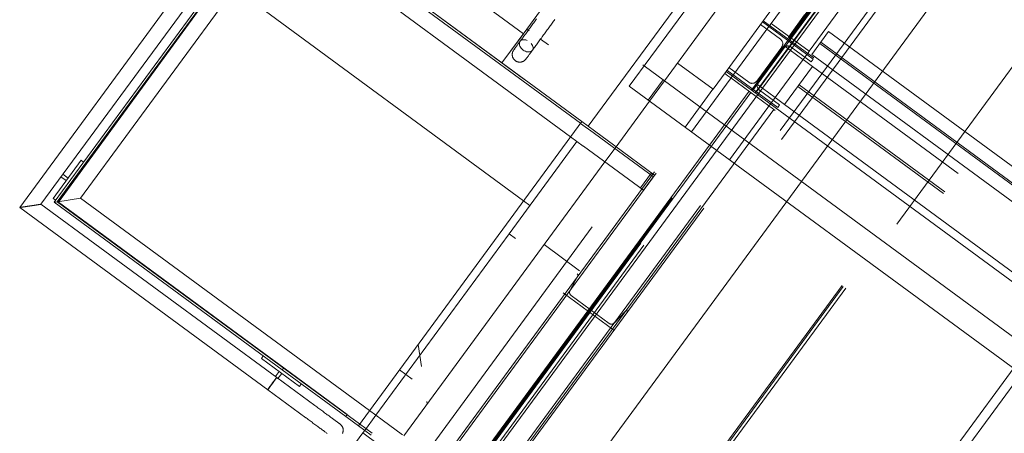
# Model space of a CAD drawing. Header units: metres. Extents: x 135583 to 135939, y 457896 to 458258.
# Tile 510 of 599: x 135670.12 to 135673.25, y 458152.38 to 458153.7. Entities that reach past the tile are written whole.
import ezdxf

# ---------------------------------------------------------------- set-up
doc = ezdxf.new("R2010")
doc.units = ezdxf.units.M
doc.linetypes.add('Hidden', pattern=[4, 2, -2])
doc.layers.add('NIEUWE INSTALLATIE', color=250, linetype='Continuous', lineweight=0)

msp = doc.modelspace()

# ---------------------------------------------------------------- linework, layer by layer
at = {"layer": 'NIEUWE INSTALLATIE'}
for p, q in [((135675.3934, 458158.0713), (135671.9298, 458153.3569)), ((135675.3998, 458158.0294), (135672.0606, 458153.4842)), ((135671.7348, 458153.6657), (135673.1763, 458155.6277)), ((135671.3879, 458151.5214), (135673.5194, 458154.4226)), ((135671.3879, 458151.5214), (135673.5194, 458154.4226)), ((135671.7239, 458153.6509), (135671.0792, 458154.1245)), ((135671.9097, 458153.3717), (135670.9426, 458154.0822)), ((135670.9194, 458154.0371), (135670.2456, 458153.1151)), ((135670.7018, 458153.8868), (135670.1226, 458153.0983)), ((135670.1901, 458153.1087), (135670.7408, 458153.8582)), ((135670.765, 458153.8404), (135670.2321, 458153.1151)), ((135670.2433, 458153.1168), (135670.7714, 458153.8357)), ((135670.7455, 458153.8393), (135671.7247, 458153.1199)), ((135670.7455, 458153.8393), (135671.7247, 458153.1199)), ((135671.6558, 458153.5582), (135671.7348, 458153.6657)), ((135671.7424, 458153.6601), (135671.7348, 458153.6657)), ((135671.6558, 458153.5582), (135671.7239, 458153.6509)), ((135671.8033, 458153.6153), (135671.778, 458153.6339)), ((135672.0606, 458153.4842), (135682.247, 458146.0004)), ((135672.0185, 458153.2917), (135672.125, 458153.4368)), ((135671.1992, 458152.4046), (135671.9097, 458153.3717)), ((135671.95, 458153.3421), (135671.9097, 458153.3717)), ((135671.8741, 458153.3233), (135671.9144, 458153.2937)), ((135671.8943, 458153.3085), (135671.6788, 458153.0152)), ((135672.1412, 458153.2016), (135672.0144, 458153.2947)), ((135670.2289, 458153.1276), (135670.3177, 458153.2485)), ((135670.3177, 458153.2485), (135670.3258, 458153.2426)), ((135671.3435, 458152.373), (135671.9829, 458153.2434)), ((135671.9789, 458153.2464), (135672.1057, 458153.1532)), ((135670.2704, 458153.184), (135670.2538, 458153.1962)), ((135670.2597, 458153.2043), (135670.2763, 458153.1921)), ((135672.1412, 458153.2016), (135672.1057, 458153.1532)), ((135670.2763, 458153.1921), (135670.2704, 458153.184)), ((135670.9396, 458152.558), (135670.1901, 458153.1087)), ((135670.237, 458153.1217), (135670.2289, 458153.1276)), ((135670.2321, 458153.1151), (135670.2433, 458153.1168)), ((135670.2321, 458153.1151), (135670.9574, 458152.5822)), ((135670.9622, 458152.5887), (135670.2433, 458153.1168)), ((135670.2456, 458153.1151), (135671.1636, 458152.4406)), ((135671.7247, 458153.1199), (135671.7448, 458153.1051)), ((135670.1226, 458153.0983), (135670.911, 458152.5191)), ((135671.6788, 458153.0152), (135671.2549, 458152.4382)), ((135671.6989, 458153.0004), (135671.6788, 458153.0152)), ((135671.3892, 458152.6633), (135671.3999, 458152.5934)), ((135670.8911, 458152.6186), (135670.897, 458152.6266)), ((135671.0119, 458152.5298), (135670.8911, 458152.6186)), ((135670.9353, 458152.5606), (135670.9475, 458152.5771)), ((135670.9555, 458152.5712), (135670.9434, 458152.5547)), ((135670.9475, 458152.5771), (135670.9555, 458152.5712)), ((135670.9622, 458152.5887), (135670.9574, 458152.5822)), ((135670.9574, 458152.5822), (135670.9621, 458152.5887)), ((135671.1589, 458152.4342), (135670.9574, 458152.5822)), ((135670.9621, 458152.5887), (135671.1636, 458152.4406)), ((135671.3703, 458152.5531), (135671.33, 458152.5827)), ((135670.9254, 458152.5386), (135670.9217, 458152.5335)), ((135670.9397, 458152.558), (135671.0605, 458152.4692)), ((135671.0179, 458152.5378), (135671.0119, 458152.5298)), ((135671.0319, 458152.4303), (135670.9111, 458152.5191)), ((135671.417, 458152.4816), (135671.4181, 458152.4746)), ((135671.275, 458152.4234), (135671.2347, 458152.453)), ((135671.0319, 458152.4303), (135671.0328, 458152.4297)), ((135671.1636, 458152.4406), (135671.1589, 458152.4342)), ((135671.1636, 458152.4406), (135671.1589, 458152.4342)), ((135671.1589, 458152.4342), (135671.1636, 458152.4307)), ((135671.1636, 458152.4307), (135671.1992, 458152.4046)), ((135671.2548, 458152.4381), (135671.2194, 458152.3899)), ((135671.2548, 458152.4381), (135671.2194, 458152.3899)), ((135670.4793, 458151.3825), (135671.2134, 458152.3818)), ((135671.1992, 458152.4046), (135671.2395, 458152.375)), ((135671.2193, 458152.3898), (135671.2134, 458152.3818)), ((135671.2134, 458152.3818), (135671.6293, 458152.0762))]:
    msp.add_line(p, q, dxfattribs=at)
at = {"layer": 'NIEUWE INSTALLATIE', "linetype": 'Hidden'}
for p, q in [((135675.4169, 458157.9175), (135672.1724, 458153.5013)), ((135675.4169, 458157.9175), (135672.1724, 458153.5013)), ((135670.7588, 458151.4252), (135675.4362, 458157.7917)), ((135670.7588, 458151.4252), (135675.4362, 458157.7917)), ((135675.4469, 458157.7218), (135672.3681, 458153.5312)), ((135675.4469, 458157.7218), (135672.3681, 458153.5312)), ((135672.4487, 458153.472), (135675.5275, 458157.6626)), ((135672.4487, 458153.472), (135675.5275, 458157.6626)), ((135672.4527, 458153.469), (135675.5315, 458157.6597)), ((135672.4527, 458153.469), (135675.5315, 458157.6597)), ((135672.4608, 458153.4631), (135675.5395, 458157.6537)), ((135672.4608, 458153.4631), (135675.5395, 458157.6537)), ((135672.462, 458153.4622), (135675.5408, 458157.6528)), ((135672.462, 458153.4622), (135675.5408, 458157.6528)), ((135675.5476, 458157.6479), (135672.4688, 458153.4572)), ((135675.5476, 458157.6479), (135672.4688, 458153.4572)), ((135675.5476, 458157.6478), (135672.4689, 458153.4572)), ((135675.5476, 458157.6478), (135672.4689, 458153.4572)), ((135675.3441, 458157.5396), (135672.5112, 458153.6838)), ((135675.3441, 458157.5396), (135672.5112, 458153.6838)), ((135675.4016, 458157.4973), (135672.5688, 458153.6415)), ((135675.4016, 458157.4973), (135672.5688, 458153.6415)), ((135675.4074, 458157.4931), (135672.5745, 458153.6373)), ((135675.4074, 458157.4931), (135672.5745, 458153.6373)), ((135672.6321, 458153.595), (135675.4649, 458157.4508)), ((135672.6321, 458153.595), (135675.4649, 458157.4508)), ((135672.5662, 458153.6404), (135675.3501, 458157.4296)), ((135672.5662, 458153.6404), (135675.3501, 458157.4296)), ((135673.2448, 458155.5774), (135671.7243, 458153.5079)), ((135673.7241, 458154.9547), (135671.1782, 458151.4894)), ((135673.7241, 458154.9547), (135671.1782, 458151.4894)), ((135673.7241, 458154.9547), (135671.1782, 458151.4894)), ((135673.7241, 458154.9547), (135671.1782, 458151.4894)), ((135673.7284, 458154.9267), (135671.2062, 458151.4936)), ((135673.7284, 458154.9267), (135671.2062, 458151.4936)), ((135671.5527, 458151.239), (135674.0749, 458154.6721)), ((135671.5527, 458151.239), (135674.0749, 458154.6721)), ((135671.5567, 458151.2361), (135674.079, 458154.6692)), ((135671.5567, 458151.2361), (135674.079, 458154.6692)), ((135671.5648, 458151.2302), (135674.087, 458154.6633)), ((135671.5648, 458151.2302), (135674.087, 458154.6633)), ((135674.095, 458154.6574), (135671.5728, 458151.2243)), ((135674.095, 458154.6574), (135671.5728, 458151.2243)), ((135670.2419, 458153.1166), (135670.9441, 458154.0724)), ((135670.2419, 458153.1166), (135670.9441, 458154.0724)), ((135671.7243, 458153.5079), (135670.9426, 458154.0822)), ((135670.9441, 458154.0724), (135671.9055, 458153.3661)), ((135670.9441, 458154.0724), (135671.9055, 458153.3661)), ((135670.9441, 458154.0724), (135671.9055, 458153.3661)), ((135670.9441, 458154.0724), (135671.9055, 458153.3661)), ((135670.316, 458153.1279), (135670.9554, 458153.9983)), ((135670.316, 458153.1279), (135670.9554, 458153.9983)), ((135670.9554, 458153.9983), (135671.8741, 458153.3234)), ((135670.9554, 458153.9983), (135671.8741, 458153.3234)), ((135672.618, 458153.7109), (135672.5662, 458153.6404)), ((135672.618, 458153.7109), (135672.5662, 458153.6404)), ((135672.258, 458153.3392), (135672.5037, 458153.6735)), ((135672.258, 458153.3392), (135672.5037, 458153.6735)), ((135672.4777, 458153.6803), (135672.5411, 458153.6337)), ((135672.4777, 458153.6803), (135672.5411, 458153.6337)), ((135672.6448, 458153.5699), (135672.4836, 458153.6884)), ((135672.6448, 458153.5699), (135672.4836, 458153.6884)), ((135682.3184, 458146.4691), (135672.4865, 458153.6924)), ((135682.3184, 458146.4691), (135672.4865, 458153.6924)), ((135672.5037, 458153.6736), (135672.5112, 458153.6838)), ((135672.5037, 458153.6736), (135672.5112, 458153.6838)), ((135672.6321, 458153.595), (135672.5112, 458153.6838)), ((135672.6321, 458153.595), (135672.5112, 458153.6838)), ((135672.566, 458153.6401), (135672.5662, 458153.6404)), ((135672.566, 458153.6401), (135672.5662, 458153.6404)), ((135672.5662, 458153.6404), (135672.566, 458153.6401)), ((135672.5662, 458153.6404), (135672.566, 458153.6401)), ((135672.566, 458153.6401), (135672.5741, 458153.6342)), ((135672.566, 458153.6401), (135672.5741, 458153.6342)), ((135672.5662, 458153.6404), (135672.5743, 458153.6345)), ((135672.5662, 458153.6404), (135672.5743, 458153.6345)), ((135672.6405, 458153.5849), (135672.6943, 458153.6582)), ((135672.6405, 458153.5849), (135672.6943, 458153.6582)), ((135674.2856, 458152.4891), (135672.6943, 458153.6582)), ((135674.2856, 458152.4891), (135672.6943, 458153.6582)), ((135672.545, 458153.6085), (135672.4656, 458153.5005)), ((135672.545, 458153.6085), (135672.4656, 458153.5005)), ((135672.4709, 458153.4967), (135672.5502, 458153.6047)), ((135672.4709, 458153.4967), (135672.5502, 458153.6047)), ((135672.5523, 458153.613), (135672.6127, 458153.5687)), ((135672.5523, 458153.613), (135672.6127, 458153.5687)), ((135672.5754, 458153.6085), (135672.6388, 458153.5619)), ((135672.5754, 458153.6085), (135672.6388, 458153.5619)), ((135674.2571, 458152.4503), (135672.6658, 458153.6194)), ((135674.2571, 458152.4503), (135672.6658, 458153.6194)), ((135674.2603, 458152.4546), (135672.669, 458153.6237)), ((135674.2603, 458152.4546), (135672.669, 458153.6237)), ((135672.6128, 458153.5686), (135672.524, 458153.4477)), ((135672.6128, 458153.5686), (135672.524, 458153.4477)), ((135672.6246, 458153.5847), (135672.6128, 458153.5687)), ((135672.6246, 458153.5847), (135672.6128, 458153.5687)), ((135672.6431, 458153.5463), (135672.6128, 458153.5686)), ((135672.6431, 458153.5463), (135672.6128, 458153.5686)), ((135672.6321, 458153.5949), (135672.6246, 458153.5847)), ((135672.6321, 458153.5949), (135672.6246, 458153.5847)), ((135672.6388, 458153.5619), (135672.6448, 458153.5699)), ((135672.6388, 458153.5619), (135672.6448, 458153.5699)), ((135672.6405, 458153.5849), (135674.2318, 458152.4158)), ((135672.6405, 458153.5849), (135674.2318, 458152.4158)), ((135672.1039, 458153.5516), (135672.1079, 458153.5487)), ((135672.1039, 458153.5516), (135672.1079, 458153.5487)), ((135672.1724, 458153.5013), (135672.1079, 458153.5486)), ((135672.1724, 458153.5013), (135672.1079, 458153.5486)), ((135672.3267, 458153.4748), (135672.2139, 458153.5577)), ((135672.3267, 458153.4748), (135672.2139, 458153.5577)), ((135672.4405, 458153.4967), (135672.377, 458153.5433)), ((135672.4405, 458153.4967), (135672.377, 458153.5433)), ((135672.5543, 458153.4254), (135672.6431, 458153.5463)), ((135672.5543, 458153.4254), (135672.6431, 458153.5463)), ((135676.3298, 458150.8378), (135672.6431, 458153.5463)), ((135676.3298, 458150.8378), (135672.6431, 458153.5463)), ((135670.9565, 458151.5997), (135672.3684, 458153.5215)), ((135670.9565, 458151.5997), (135672.3684, 458153.5215)), ((135670.9622, 458151.5956), (135672.374, 458153.5173)), ((135670.9622, 458151.5956), (135672.374, 458153.5173)), ((135672.3681, 458153.5312), (135672.3267, 458153.4748)), ((135672.3681, 458153.5312), (135672.3267, 458153.4748)), ((135672.3636, 458153.525), (135672.3684, 458153.5215)), ((135672.3636, 458153.525), (135672.3684, 458153.5215)), ((135672.3681, 458153.5312), (135682.1999, 458146.308)), ((135672.3681, 458153.5312), (135682.1999, 458146.308)), ((135672.3684, 458153.5215), (135672.374, 458153.5173)), ((135672.3684, 458153.5215), (135672.374, 458153.5173)), ((135672.3711, 458153.5352), (135672.5323, 458153.4168)), ((135672.3711, 458153.5352), (135672.5323, 458153.4168)), ((135672.374, 458153.5173), (135672.3833, 458153.5105)), ((135672.374, 458153.5173), (135672.3833, 458153.5105)), ((135672.3833, 458153.5105), (135672.3837, 458153.5102)), ((135672.3833, 458153.5105), (135672.3837, 458153.5102)), ((135672.3837, 458153.5102), (135672.5046, 458153.4214)), ((135672.3837, 458153.5102), (135672.5046, 458153.4214)), ((135672.1684, 458153.5042), (135672.121, 458153.4398)), ((135672.1684, 458153.5042), (135672.121, 458153.4398)), ((135672.1251, 458153.4368), (135672.1724, 458153.5012)), ((135672.1251, 458153.4368), (135672.1724, 458153.5012)), ((135672.1724, 458153.5013), (135682.2299, 458146.1123)), ((135672.1724, 458153.5013), (135682.2299, 458146.1123)), ((135672.3266, 458153.4748), (135672.2379, 458153.354)), ((135672.3266, 458153.4748), (135672.2379, 458153.354)), ((135672.5239, 458153.4478), (135672.4635, 458153.4922)), ((135672.5239, 458153.4478), (135672.4635, 458153.4922)), ((135676.2832, 458150.7745), (135672.5966, 458153.483)), ((135676.2832, 458150.7745), (135672.5966, 458153.483)), ((135676.2875, 458150.7802), (135672.6008, 458153.4887)), ((135676.2875, 458150.7802), (135672.6008, 458153.4887)), ((135670.9134, 458151.3737), (135672.4527, 458153.469)), ((135670.9134, 458151.3737), (135672.4527, 458153.469)), ((135670.9226, 458151.3669), (135672.462, 458153.4622)), ((135670.9226, 458151.3669), (135672.462, 458153.4622)), ((135672.4688, 458153.4572), (135670.9295, 458151.3619)), ((135672.4688, 458153.4572), (135670.9295, 458151.3619)), ((135671.013, 458151.5178), (135672.4487, 458153.472)), ((135671.013, 458151.5178), (135672.4487, 458153.472)), ((135672.4413, 458153.4679), (135671.0294, 458151.5462)), ((135672.4413, 458153.4679), (135671.0294, 458151.5462)), ((135672.447, 458153.4637), (135671.0352, 458151.542)), ((135672.447, 458153.4637), (135671.0352, 458151.542)), ((135672.5239, 458153.4477), (135672.3789, 458153.2503)), ((135672.5239, 458153.4477), (135672.3789, 458153.2503)), ((135672.5382, 458153.4249), (135672.4747, 458153.4715)), ((135672.5382, 458153.4249), (135672.4747, 458153.4715)), ((135672.524, 458153.4477), (135672.5543, 458153.4255)), ((135672.524, 458153.4477), (135672.5543, 458153.4255)), ((135671.1024, 458151.4926), (135672.5143, 458153.4143)), ((135671.1024, 458151.4926), (135672.5143, 458153.4143)), ((135672.5046, 458153.4214), (135672.505, 458153.4211)), ((135672.5046, 458153.4214), (135672.505, 458153.4211)), ((135672.505, 458153.4211), (135672.5143, 458153.4143)), ((135672.505, 458153.4211), (135672.5143, 458153.4143)), ((135672.5143, 458153.4143), (135672.5199, 458153.4101)), ((135672.5143, 458153.4143), (135672.5199, 458153.4101)), ((135672.5323, 458153.4168), (135672.5382, 458153.4249)), ((135672.5323, 458153.4168), (135672.5382, 458153.4249)), ((135672.5543, 458153.4254), (135676.2409, 458150.7169)), ((135672.5543, 458153.4254), (135676.2409, 458150.7169)), ((135672.5199, 458153.4101), (135671.1081, 458151.4884)), ((135672.5199, 458153.4101), (135671.1081, 458151.4884)), ((135671.1129, 458151.4849), (135672.5247, 458153.4066)), ((135671.1129, 458151.4849), (135672.5247, 458153.4066)), ((135672.5199, 458153.4101), (135672.5247, 458153.4066)), ((135672.5199, 458153.4101), (135672.5247, 458153.4066)), ((135671.9055, 458153.366), (135671.9458, 458153.3364)), ((135671.9055, 458153.366), (135671.9458, 458153.3364)), ((135671.9459, 458153.3364), (135672.0103, 458153.2891)), ((135671.9459, 458153.3364), (135672.0103, 458153.2891)), ((135671.9459, 458153.3364), (135672.0103, 458153.2891)), ((135671.9459, 458153.3364), (135672.0103, 458153.2891)), ((135672.0144, 458153.2947), (135671.95, 458153.342)), ((135672.0144, 458153.2947), (135671.95, 458153.342)), ((135671.9145, 458153.2937), (135671.9789, 458153.2464)), ((135671.9145, 458153.2937), (135671.9789, 458153.2464)), ((135671.983, 458153.2434), (135672.0184, 458153.2917)), ((135671.983, 458153.2434), (135672.0184, 458153.2917)), ((135672.0103, 458153.2891), (135672.1371, 458153.1959)), ((135672.0103, 458153.2891), (135672.1371, 458153.1959)), ((135672.1313, 458153.2088), (135672.0958, 458153.1605)), ((135672.1313, 458153.2088), (135672.0958, 458153.1605)), ((135671.2033, 458152.4103), (135670.2419, 458153.1166)), ((135671.2033, 458152.4103), (135670.2419, 458153.1166)), ((135671.2033, 458152.4103), (135670.2419, 458153.1166)), ((135671.2033, 458152.4103), (135670.2419, 458153.1166)), ((135670.2434, 458153.1168), (135670.316, 458153.1279)), ((135670.316, 458153.1279), (135670.2434, 458153.1168)), ((135670.2434, 458153.1168), (135670.316, 458153.1279)), ((135670.316, 458153.1279), (135670.2434, 458153.1168)), ((135671.2347, 458152.453), (135670.316, 458153.1279)), ((135671.2347, 458152.453), (135670.316, 458153.1279)), ((135671.9026, 458152.8975), (135671.7898, 458152.9804)), ((135671.9026, 458152.8975), (135671.7898, 458152.9804)), ((135671.873, 458152.8353), (135671.8963, 458152.8789)), ((135671.873, 458152.8353), (135671.8963, 458152.8789)), ((135671.8507, 458152.8269), (135672.0118, 458152.7085)), ((135671.8507, 458152.8269), (135672.0118, 458152.7085)), ((135671.9971, 458152.7298), (135671.8754, 458152.8192)), ((135671.9971, 458152.7298), (135671.8754, 458152.8192)), ((135671.8562, 458150.681), (135673.3956, 458152.7763)), ((135671.8562, 458150.681), (135673.3956, 458152.7763)), ((135671.8631, 458150.676), (135673.4024, 458152.7713)), ((135671.8631, 458150.676), (135673.4024, 458152.7713)), ((135673.4117, 458152.7644), (135671.8724, 458150.6692)), ((135673.4117, 458152.7644), (135671.8724, 458150.6692)), ((135671.8804, 458150.6633), (135673.4198, 458152.7585)), ((135671.8804, 458150.6633), (135673.4198, 458152.7585)), ((135672.0478, 458152.7676), (135672.0132, 458152.7323)), ((135672.0478, 458152.7676), (135672.0132, 458152.7323)), ((135671.8897, 458150.6564), (135673.4291, 458152.7517)), ((135671.8897, 458150.6564), (135673.4291, 458152.7517)), ((135673.4359, 458152.7467), (135671.8965, 458150.6514)), ((135673.4359, 458152.7467), (135671.8965, 458150.6514)), ((135671.2436, 458152.3807), (135671.2033, 458152.4103)), ((135671.2436, 458152.3807), (135671.2033, 458152.4103)), ((135671.3394, 458152.376), (135671.275, 458152.4233)), ((135671.3394, 458152.376), (135671.275, 458152.4233))]:
    msp.add_line(p, q, dxfattribs=at)
at = {"layer": 'NIEUWE INSTALLATIE', "flags": 128}
for points in [[(135671.7661, 458153.6985), (135671.7638, 458153.6953), (135671.7615, 458153.6921), (135671.7591, 458153.6889), (135671.7568, 458153.6857), (135671.7544, 458153.6825), (135671.7521, 458153.6793), (135671.7497, 458153.6761), (135671.7473, 458153.6728), (135671.745, 458153.6696), (135671.7426, 458153.6665), (135671.7403, 458153.6633), (135671.738, 458153.6601), (135671.7357, 458153.657), (135671.7334, 458153.654), (135671.7312, 458153.6509), (135671.729, 458153.6479), (135671.7269, 458153.645), (135671.7247, 458153.6421), (135671.7227, 458153.6393), (135671.7206, 458153.6365), (135671.7187, 458153.6338), (135671.7167, 458153.6312), (135671.7149, 458153.6287), (135671.7131, 458153.6262), (135671.7113, 458153.6239), (135671.7097, 458153.6216), (135671.708, 458153.6194), (135671.7065, 458153.6173), (135671.705, 458153.6153), (135671.7037, 458153.6134), (135671.7023, 458153.6116), (135671.7011, 458153.61), (135671.7, 458153.6084), (135671.6989, 458153.6069), (135671.6979, 458153.6056), (135671.697, 458153.6044), (135671.6962, 458153.6033), (135671.6955, 458153.6023), (135671.6949, 458153.6015), (135671.6944, 458153.6008), (135671.6939, 458153.6002), (135671.6936, 458153.5997), (135671.6933, 458153.5993), (135671.6932, 458153.5991), (135671.6931, 458153.599)], [(135671.732, 458153.5704), (135671.7321, 458153.5705), (135671.7322, 458153.5707), (135671.7324, 458153.571), (135671.7328, 458153.5715), (135671.7332, 458153.572), (135671.7337, 458153.5728), (135671.7343, 458153.5736), (135671.735, 458153.5745), (135671.7358, 458153.5756), (135671.7367, 458153.5768), (135671.7377, 458153.5781), (135671.7387, 458153.5795), (135671.7398, 458153.5811), (135671.7411, 458153.5828), (135671.7424, 458153.5845), (135671.7437, 458153.5864), (135671.7452, 458153.5884), (135671.7467, 458153.5904), (135671.7483, 458153.5926), (135671.75, 458153.5949), (135671.7517, 458153.5972), (135671.7535, 458153.5997), (135671.7554, 458153.6022), (135671.7573, 458153.6048), (135671.7592, 458153.6075), (135671.7613, 458153.6102), (135671.7633, 458153.613), (135671.7654, 458153.6159), (135671.7676, 458153.6188), (135671.7698, 458153.6218), (135671.772, 458153.6249), (135671.7743, 458153.6279), (135671.7765, 458153.631), (135671.7788, 458153.6342), (135671.7812, 458153.6373), (135671.7835, 458153.6405), (135671.7859, 458153.6437), (135671.7882, 458153.6469), (135671.7906, 458153.6502), (135671.793, 458153.6534), (135671.7953, 458153.6566), (135671.7977, 458153.6598), (135671.8, 458153.663), (135671.8024, 458153.6662), (135671.8047, 458153.6693), (135671.807, 458153.6725), (135671.8092, 458153.6756), (135671.8115, 458153.6786), (135671.8137, 458153.6816), (135671.8159, 458153.6846), (135671.818, 458153.6875), (135671.8201, 458153.6903), (135671.8221, 458153.6931), (135671.8241, 458153.6958)], [(135671.6931, 458153.599), (135671.6931, 458153.5991), (135671.6933, 458153.5993), (135671.6935, 458153.5996), (135671.6939, 458153.6001), (135671.6943, 458153.6006), (135671.6948, 458153.6013), (135671.6954, 458153.6022), (135671.6961, 458153.6031), (135671.6969, 458153.6042), (135671.697, 458153.6044)], [(135671.6983, 458153.5653), (135671.6975, 458153.5659), (135671.6968, 458153.5665), (135671.696, 458153.5671), (135671.6953, 458153.5678), (135671.6947, 458153.5685), (135671.694, 458153.5692), (135671.6934, 458153.57), (135671.6929, 458153.5708), (135671.6923, 458153.5716), (135671.6918, 458153.5724), (135671.6913, 458153.5732), (135671.6909, 458153.5741), (135671.6905, 458153.575), (135671.6901, 458153.5758), (135671.6898, 458153.5768), (135671.6895, 458153.5777), (135671.6892, 458153.5786), (135671.689, 458153.5795), (135671.6888, 458153.5805), (135671.6886, 458153.5814), (135671.6885, 458153.5824), (135671.6884, 458153.5834), (135671.6884, 458153.5843), (135671.6884, 458153.5853), (135671.6885, 458153.5863), (135671.6885, 458153.5872), (135671.6887, 458153.5882), (135671.6888, 458153.5891), (135671.689, 458153.5901), (135671.6892, 458153.591), (135671.6895, 458153.5919), (135671.6898, 458153.5929), (135671.6902, 458153.5938), (135671.6905, 458153.5947), (135671.691, 458153.5955), (135671.6914, 458153.5964), (135671.6919, 458153.5972), (135671.6924, 458153.598), (135671.6929, 458153.5988), (135671.6931, 458153.599)], [(135671.732, 458153.5704), (135671.7314, 458153.5697), (135671.7308, 458153.5689), (135671.7302, 458153.5682), (135671.7295, 458153.5675), (135671.7288, 458153.5669), (135671.7281, 458153.5662), (135671.7273, 458153.5656), (135671.7265, 458153.565), (135671.7257, 458153.5645), (135671.7249, 458153.564), (135671.7241, 458153.5635), (135671.7232, 458153.5631), (135671.7223, 458153.5627), (135671.7215, 458153.5623), (135671.7205, 458153.562), (135671.7196, 458153.5616), (135671.7187, 458153.5614), (135671.7178, 458153.5612), (135671.7168, 458153.561), (135671.7159, 458153.5608), (135671.7149, 458153.5607), (135671.7139, 458153.5606), (135671.713, 458153.5606), (135671.712, 458153.5606), (135671.711, 458153.5606), (135671.7101, 458153.5607), (135671.7091, 458153.5608), (135671.7082, 458153.561), (135671.7072, 458153.5612), (135671.7063, 458153.5614), (135671.7054, 458153.5617), (135671.7044, 458153.562), (135671.7035, 458153.5623), (135671.7026, 458153.5627), (135671.7018, 458153.5631), (135671.7009, 458153.5636), (135671.7001, 458153.5641), (135671.6993, 458153.5646), (135671.6985, 458153.5651), (135671.6983, 458153.5653)], [(135671.7358, 458153.5756), (135671.7353, 458153.5749), (135671.7346, 458153.5739), (135671.7339, 458153.573), (135671.7334, 458153.5723), (135671.7329, 458153.5717), (135671.7326, 458153.5712), (135671.7323, 458153.5708), (135671.7321, 458153.5706), (135671.732, 458153.5705)], [(135671.0605, 458152.4692), (135671.0638, 458152.4669), (135671.067, 458152.4645), (135671.0702, 458152.4621), (135671.0734, 458152.4598), (135671.0765, 458152.4575), (135671.0797, 458152.4552), (135671.0828, 458152.4529), (135671.0859, 458152.4506), (135671.0889, 458152.4484), (135671.0919, 458152.4462), (135671.0949, 458152.444), (135671.0977, 458152.4419), (135671.1006, 458152.4398), (135671.1033, 458152.4378), (135671.106, 458152.4358), (135671.1087, 458152.4339), (135671.1112, 458152.432), (135671.1137, 458152.4302), (135671.1161, 458152.4284), (135671.1183, 458152.4268), (135671.1205, 458152.4251), (135671.1226, 458152.4236), (135671.1247, 458152.4221), (135671.1266, 458152.4207), (135671.1283, 458152.4194), (135671.13, 458152.4182), (135671.1316, 458152.417), (135671.1331, 458152.4159), (135671.1344, 458152.415), (135671.1356, 458152.414), (135671.1368, 458152.4132), (135671.1377, 458152.4125), (135671.1386, 458152.4119), (135671.1393, 458152.4113), (135671.1399, 458152.4109), (135671.1404, 458152.4105), (135671.1408, 458152.4103), (135671.141, 458152.4101), (135671.1411, 458152.41)], [(135671.1002, 458152.3801), (135671.0984, 458152.3814), (135671.0966, 458152.3828), (135671.0946, 458152.3843), (135671.0925, 458152.3858), (135671.0904, 458152.3874), (135671.0881, 458152.3891), (135671.0857, 458152.3908), (135671.0833, 458152.3926), (135671.0808, 458152.3944), (135671.0782, 458152.3964), (135671.0755, 458152.3983), (135671.0727, 458152.4003), (135671.0699, 458152.4024), (135671.067, 458152.4045), (135671.0641, 458152.4067), (135671.0611, 458152.4089), (135671.0581, 458152.4111), (135671.055, 458152.4133), (135671.0519, 458152.4156), (135671.0488, 458152.4179), (135671.0456, 458152.4202), (135671.0424, 458152.4226), (135671.0392, 458152.4249), (135671.036, 458152.4273), (135671.0328, 458152.4297), (135671.0319, 458152.4303)], [(135671.1411, 458152.41), (135671.1411, 458152.4101), (135671.1409, 458152.4102), (135671.1405, 458152.4105), (135671.1401, 458152.4108), (135671.1395, 458152.4112), (135671.1388, 458152.4117), (135671.138, 458152.4123), (135671.137, 458152.413), (135671.136, 458152.4138), (135671.1357, 458152.414)], [(135671.1487, 458152.3804), (135671.1491, 458152.3813), (135671.1495, 458152.3822), (135671.1498, 458152.3831), (135671.1501, 458152.384), (135671.1503, 458152.385), (135671.1505, 458152.3859), (135671.1507, 458152.3869), (135671.1508, 458152.3878), (135671.1509, 458152.3888), (135671.151, 458152.3898), (135671.151, 458152.3907), (135671.1509, 458152.3917), (135671.1509, 458152.3926), (135671.1508, 458152.3936), (135671.1506, 458152.3946), (135671.1505, 458152.3955), (135671.1502, 458152.3965), (135671.15, 458152.3974), (135671.1497, 458152.3983), (135671.1494, 458152.3992), (135671.149, 458152.4001), (135671.1486, 458152.401), (135671.1482, 458152.4019), (135671.1477, 458152.4027), (135671.1472, 458152.4035), (135671.1467, 458152.4043), (135671.1461, 458152.4051), (135671.1455, 458152.4059), (135671.1449, 458152.4066), (135671.1442, 458152.4073), (135671.1435, 458152.408), (135671.1428, 458152.4086), (135671.1421, 458152.4093), (135671.1413, 458152.4099), (135671.1411, 458152.41)]]:
    msp.add_lwpolyline(points, dxfattribs=at)
at = {"layer": 'NIEUWE INSTALLATIE', "linetype": 'Hidden'}
for centre, major_axis, start_param, end_param in [((135672.5305, 458153.6192), (0.0179, 0.0014), 5.573674, 7.14447), ((135672.5305, 458153.6192), (0.0179, 0.0014), 5.573674, 7.14447), ((135672.5647, 458153.594), (-0.0147, 0.0103), 4.689578, 6.260374), ((135672.5647, 458153.594), (-0.0147, 0.0103), 4.689578, 6.260374), ((135672.4511, 458153.5112), (0.0083, 0.016), 2.985656, 4.556452), ((135672.4511, 458153.5112), (0.0083, 0.016), 2.985656, 4.556452), ((135672.4854, 458153.486), (-0.0137, 0.0117), 0.075887, 1.646683), ((135672.4854, 458153.486), (-0.0137, 0.0117), 0.075887, 1.646683), ((135671.8915, 458152.8825), (0.00535, 0.00271), 5.180975, 6.751771), ((135671.8915, 458152.8825), (0.00535, 0.00271), 5.180975, 6.751771), ((135671.8822, 458152.8285), (0.0115, 0.0009), 2.432081, 4.002878), ((135671.8822, 458152.8285), (0.0115, 0.0009), 2.432081, 4.002878), ((135672.0527, 458152.7641), (0.00434, 0.00414), 0.174585, 1.745381), ((135672.0527, 458152.7641), (0.00434, 0.00414), 0.174585, 1.745381), ((135672.0039, 458152.7391), (0.0115, 0.0009), 4.002878, 5.573674), ((135672.0039, 458152.7391), (0.0115, 0.0009), 4.002878, 5.573674)]:
    msp.add_ellipse(centre, major_axis=major_axis, ratio=1, start_param=start_param, end_param=end_param, dxfattribs=at)
at = {"layer": 'NIEUWE INSTALLATIE'}
for start_param, end_param in [(1.061057, 7.32351), (1.308997, 3.010693), (0.785398, 0.95203), (0.80153, 0.899496), (0.785398, 0.802729)]:
    msp.add_ellipse((135670.9253, 458152.5386), major_axis=(0.0143, 0.0195), ratio=0.000001, start_param=start_param, end_param=end_param, dxfattribs=at)
at = {"layer": 'NIEUWE INSTALLATIE', "extrusion": (0, 0, -1)}
for major_axis, ratio, start_param, end_param in [((0.0143, 0.0195), 0.000001, 4.539184, 10.467936), ((0.0143, 0.0195), 0.000001, 4.072259, 10.205354), ((-0.0143, -0.0195), 0.000001, 3.926991, 6.283185), ((-0.0227, 0.0082), 1, 2.049606, 2.067769), ((0.0143, 0.0195), 0.000001, 1.836215, 2.308761)]:
    msp.add_ellipse((135670.9254, 458152.5386), major_axis=major_axis, ratio=ratio, start_param=start_param, end_param=end_param, dxfattribs=at)
at = {"layer": 'NIEUWE INSTALLATIE'}
for points in [[(135671.7231, 458153.5991), (135671.7209, 458153.6008), (135671.7167, 458153.6047), (135671.7125, 458153.6114), (135671.7107, 458153.6183), (135671.7116, 458153.6245), (135671.7151, 458153.6292), (135671.7207, 458153.6319), (135671.7278, 458153.6322), (135671.7329, 458153.6308), (135671.7354, 458153.6298)], [(135671.7487, 458153.62), (135671.7505, 458153.6179), (135671.7533, 458153.6134), (135671.7551, 458153.6066), (135671.7542, 458153.6004), (135671.7507, 458153.5957), (135671.7451, 458153.593), (135671.738, 458153.5927), (135671.7303, 458153.5947), (135671.7254, 458153.5975), (135671.7231, 458153.5991)], [(135670.9427, 458152.5554), (135670.9418, 458152.5563), (135670.9407, 458152.5572), (135670.9397, 458152.558)], [(135670.9419, 458152.5562), (135670.9423, 458152.5558), (135670.9427, 458152.5554), (135670.9431, 458152.5549)], [(135670.9111, 458152.5191), (135670.9121, 458152.5183), (135670.9133, 458152.5176), (135670.9145, 458152.517)], [(135670.9151, 458152.5167), (135670.9145, 458152.517), (135670.914, 458152.5173), (135670.9135, 458152.5176)]]:
    msp.add_open_spline(points, degree=3, dxfattribs=at)
msp.add_open_spline([(135670.1226, 458153.0983), (135670.1226, 458153.0984), (135670.1232, 458153.0984), (135670.1251, 458153.0987), (135670.127, 458153.099), (135670.1291, 458153.0993), (135670.131, 458153.0996), (135670.133, 458153.0999), (135670.1357, 458153.1004), (135670.1388, 458153.1008), (135670.1414, 458153.1012), (135670.1434, 458153.1015), (135670.1455, 458153.1019), (135670.1476, 458153.1022), (135670.1498, 458153.1025), (135670.1519, 458153.1028), (135670.1542, 458153.1032), (135670.1564, 458153.1035), (135670.1586, 458153.1038), (135670.1608, 458153.1042), (135670.163, 458153.1045), (135670.1651, 458153.1048), (135670.1672, 458153.1052), (135670.1693, 458153.1055), (135670.1713, 458153.1058), (135670.1732, 458153.1061), (135670.1751, 458153.1064), (135670.1775, 458153.1067), (135670.1797, 458153.1071), (135670.1818, 458153.1074), (135670.1836, 458153.1077), (135670.1857, 458153.108), (135670.1876, 458153.1083), (135670.1895, 458153.1086), (135670.1901, 458153.1087), (135670.1901, 458153.1087)], degree=3, knots=[0, 0, 0, 0, 0.083333, 0.125, 0.166667, 0.208333, 0.229167, 0.25, 0.291667, 0.333333, 0.354167, 0.375, 0.395833, 0.416667, 0.4375, 0.458333, 0.479167, 0.5, 0.520833, 0.541667, 0.5625, 0.583333, 0.604167, 0.625, 0.645833, 0.666667, 0.6875, 0.708333, 0.75, 0.770833, 0.791667, 0.833333, 0.875, 0.916667, 1, 1, 1, 1], dxfattribs=at)

doc.saveas('drawing.dxf')
